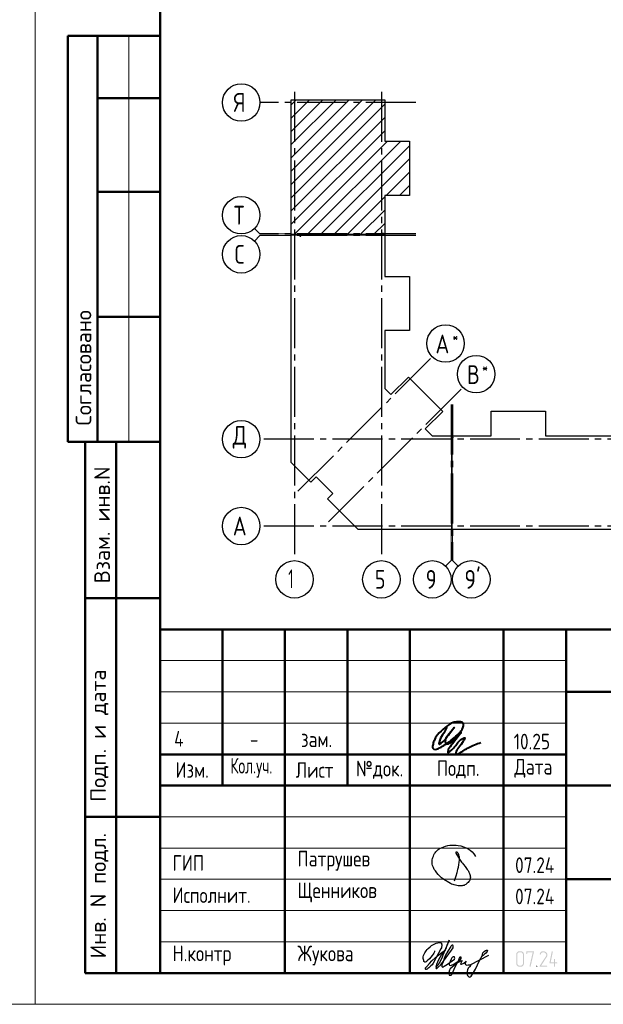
# Model space of a CAD drawing. Header units: millimetres. Extents: x 40580 to 1168286, y -220995 to 81020.
# Tile 397 of 419: x 1061422 to 1070763, y -128368 to -112612. Entities that reach past the tile are written whole.
import ezdxf

# ---------------------------------------------------------------- set-up
doc = ezdxf.new("R2010")
doc.units = ezdxf.units.MM
doc.linetypes.add('______5', pattern=[1100, 800, -100, 100, -100])
doc.linetypes.add('CENTER', pattern=[2, 1.25, -0.25, 0.25, -0.25])
for name, color, linetype, lineweight in [('Standard', 7, 'Continuous', 25), ('ОСИ', 7, 'CENTER', 15), ('Основная', 7, 'Continuous', 40)]:
    doc.layers.add(name, color=color, linetype=linetype, lineweight=lineweight)
doc.styles.add('GOST 2.304-81', font='txt')
doc.styles.add('ISOCPEUR', font='isocpeur.ttf')

# ---------------------------------------------------------------- blocks, each defined once
blk = doc.blocks.new('яяя')
at = {"lineweight": 30}
for points in [[(345424, 110432), (345425, 110410), (345424, 110397), (345417, 110379), (345406, 110350), (345390, 110319), (345357, 110275), (345310, 110221), (345265, 110176), (345198, 110110), (345161, 110077), (345133, 110066), (345116, 110066), (345102, 110075), (345090, 110091), (345082, 110115), (345074, 110146), (345066, 110182), (345064, 110206), (345067, 110234), (345077, 110278), (345095, 110320), (345114, 110361), (345134, 110395), (345159, 110428), (345195, 110469), (345228, 110506), (345284, 110560), (345331, 110595), (345379, 110625), (345435, 110648), (345486, 110670), (345532, 110686), (345573, 110696), (345605, 110698), (345621, 110695), (345635, 110687), (345648, 110671), (345656, 110649), (345659, 110625), (345659, 110583), (345656, 110553), (345647, 110523), (345635, 110489), (345387, 110033), (345349, 109985), (345311, 109948), (345247, 109889), (345209, 109858), (345192, 109844), (345180, 109837), (345157, 109833), (345150, 109835), (345140, 109842), (345135, 109856), (345138, 109881), (345148, 109892), (345183, 109930), (345267, 110024), (345343, 110105), (345455, 110213), (345617, 110343), (345775, 110456), (345811, 110526), (345838, 110607), (345890, 110740), (345902, 110771), (345698, 110295), (345672, 110226), (345626, 110132), (345572, 110032), (345518, 109953), (345481, 109918), (345497, 110001), (345567, 110147), (345655, 110301), (345760, 110442)], [(345481, 109918), (345476, 109896), (345475, 109874), (345485, 109861), (345506, 109866), (345539, 109891), (345632, 109983), (345968, 110450), (346022, 110527), (346029, 110560), (346027, 110579), (346026, 110590), (346010, 110605), (345993, 110609), (345975, 110601), (345962, 110584), (345954, 110562), (345857, 110421), (345783, 110292), (345741, 110183), (345701, 110079), (345665, 109985), (345660, 109952), (345666, 109929), (345669, 109915), (345682, 109910), (345702, 109914), (345735, 109941), (345846, 110007), (346065, 110160), (346075, 110193), (346070, 110217), (346066, 110236), (346052, 110241), (346030, 110241), (346007, 110228), (345978, 110203), (345960, 110164), (345892, 110010), (345895, 109986), (345904, 109966), (345925, 109964), (345969, 109968), (346045, 110000), (346218, 110114), (346261, 110154), (346280, 110184), (346282, 110210), (346278, 110225), (346263, 110229), (346241, 110222), (346220, 110198), (346162, 110049), (345989, 109904), (345932, 109849), (345906, 109805), (345891, 109739), (345890, 109690), (345899, 109652), (345924, 109647), (345956, 109655), (345980, 109674), (346058, 109838), (346158, 110046), (346261, 110098), (346314, 110120), (346292, 110079), (346269, 110036), (346261, 110008), (346267, 109998), (346293, 109998), (346363, 110039), (346445, 110095), (346421, 110068), (346414, 110040), (346407, 110011), (346416, 109990), (346466, 109972), (346509, 109977), (346574, 109984), (347172, 110293)], [(346586, 109971), (346543, 109917), (346509, 109873), (346489, 109825), (346475, 109767), (346472, 109710), (346478, 109675), (346485, 109641), (346501, 109621), (346517, 109602), (346542, 109589), (346568, 109592), (346605, 109620), (346680, 109731), (346736, 109842), (346865, 110115), (346962, 110290), (346969, 110318), (346979, 110360), (347013, 110403), (347056, 110434), (347091, 110450), (347109, 110450), (347121, 110434), (347115, 110405), (347072, 110355), (347012, 110307), (346924, 110222)]]:
    blk.add_lwpolyline(points, dxfattribs=at)
blk = doc.blocks.new('Из_буфера32210')
at = {"color": 7, "lineweight": 25}
blk.add_lwpolyline([(357, 84), (386, 160), (399, 213), (405, 239), (412, 268), (420, 299), (427, 339), (434, 380), (437, 414), (438, 442), (436, 466), (430, 489), (425, 504), (417, 519), (409, 531), (405, 535), (403, 536), (400, 539), (394, 541), (387, 543), (383, 542), (379, 539), (377, 534), (377, 528), (379, 523), (438, 428), (470, 382), (484, 365), (504, 341), (528, 310), (551, 280), (562, 264), (575, 247), (582, 235), (589, 220), (599, 198), (606, 184), (610, 167), (611, 155), (612, 143), (611, 127), (609, 116), (603, 96), (596, 82), (588, 69), (579, 56), (563, 43), (551, 34), (539, 25), (524, 16), (511, 10), (494, 5), (481, 3), (456, 0), (432, 1), (415, 3), (396, 6), (375, 11), (355, 19), (336, 24), (310, 31), (293, 39), (269, 53), (243, 69), (223, 80), (202, 93), (180, 109), (152, 128), (126, 152), (98, 182), (77, 211), (52, 241), (32, 266), (20, 293), (8, 329), (3, 348), (1, 373), (0, 393), (1, 417), (6, 440), (13, 454), (20, 476), (26, 497), (38, 517), (47, 529), (60, 548), (75, 563), (95, 581), (115, 593), (135, 606), (161, 618), (187, 628), (213, 638), (251, 647), (282, 653), (319, 655), (353, 655), (384, 652), (418, 648), (460, 641), (503, 628), (544, 611), (579, 594), (611, 573), (639, 545), (666, 515), (679, 496), (694, 471)], dxfattribs=at)

msp = doc.modelspace()

# ---------------------------------------------------------------- hatches: boundary and pattern name
at = {"layer": 'Standard', "linetype": 'Continuous', "lineweight": 25, "transparency": 33554687}
h = msp.add_hatch(color=7, dxfattribs=at)
h.paths.add_polyline_path([(1069493.5, -127713.9), (1069493.5, -127716.6), (1069493.3, -127719.3), (1069493, -127721.9), (1069492.5, -127724.4), (1069492.1, -127727), (1069491.3, -127729.4), (1069490.6, -127731.9), (1069489.6, -127734.2), (1069488.6, -127736.6), (1069487.4, -127738.8), (1069486.2, -127741.1), (1069484.7, -127743.2), (1069483.3, -127745.4), (1069481.6, -127747.4), (1069479.8, -127749.5), (1069477.9, -127751.5), (1069475.9, -127753.4), (1069473.9, -127755.2), (1069471.8, -127756.9), (1069469.7, -127758.4), (1069467.5, -127759.8), (1069465.3, -127761.1), (1069463, -127762.3), (1069460.6, -127763.3), (1069458.3, -127764.3), (1069455.8, -127765), (1069453.3, -127765.7), (1069450.8, -127766.2), (1069448.2, -127766.7), (1069445.5, -127767), (1069442.9, -127767.2), (1069440.1, -127767.2), (1069422.3, -127767.2), (1069419.8, -127767.2), (1069417.2, -127767), (1069414.7, -127766.7), (1069412.3, -127766.2), (1069409.9, -127765.7), (1069407.5, -127765), (1069405.1, -127764.3), (1069402.8, -127763.3), (1069400.5, -127762.3), (1069398.2, -127761.1), (1069396, -127759.9), (1069393.8, -127758.5), (1069391.7, -127757), (1069389.6, -127755.3), (1069387.4, -127753.6), (1069385.4, -127751.7), (1069383.4, -127749.7), (1069381.6, -127747.7), (1069379.8, -127745.6), (1069378.3, -127743.5), (1069376.7, -127741.3), (1069375.5, -127739.1), (1069374.2, -127736.8), (1069373.2, -127734.4), (1069372.1, -127732.1), (1069371.4, -127729.6), (1069370.6, -127727.2), (1069370.1, -127724.6), (1069369.6, -127722), (1069369.3, -127719.3), (1069369.1, -127716.7), (1069369.1, -127713.9), (1069369.1, -127571.8), (1069369.1, -127569.1), (1069369.3, -127566.5), (1069369.6, -127564), (1069370, -127561.5), (1069370.5, -127559), (1069371.2, -127556.6), (1069372, -127554.1), (1069372.9, -127551.8), (1069373.9, -127549.5), (1069375.1, -127547.2), (1069376.3, -127545), (1069377.8, -127542.8), (1069379.2, -127540.7), (1069380.9, -127538.6), (1069382.6, -127536.5), (1069384.5, -127534.5), (1069386.5, -127532.5), (1069388.5, -127530.7), (1069390.5, -127529), (1069392.7, -127527.5), (1069394.8, -127526), (1069397.1, -127524.8), (1069399.3, -127523.5), (1069401.7, -127522.5), (1069404.1, -127521.5), (1069406.5, -127520.8), (1069409, -127520), (1069411.6, -127519.5), (1069414.2, -127519), (1069416.8, -127518.8), (1069419.5, -127518.5), (1069422.3, -127518.5), (1069440.1, -127518.5), (1069442.8, -127518.5), (1069445.4, -127518.7), (1069448.1, -127519), (1069450.6, -127519.5), (1069453.2, -127520), (1069455.6, -127520.7), (1069458.1, -127521.4), (1069460.4, -127522.4), (1069462.8, -127523.4), (1069465, -127524.6), (1069467.3, -127525.8), (1069469.4, -127527.2), (1069471.6, -127528.7), (1069473.7, -127530.4), (1069475.7, -127532.1), (1069477.7, -127534), (1069479.7, -127536), (1069481.4, -127538), (1069483.1, -127540.1), (1069484.6, -127542.2), (1069486.1, -127544.4), (1069487.3, -127546.6), (1069488.6, -127548.9), (1069489.6, -127551.3), (1069490.6, -127553.6), (1069491.3, -127556.1), (1069492, -127558.5), (1069492.5, -127561.1), (1069493, -127563.7), (1069493.3, -127566.4), (1069493.5, -127569), (1069493.5, -127571.8)], flags=16)
h.paths.add_polyline_path([(1069475.8, -127713.9), (1069475.8, -127571.8), (1069475.8, -127568.1), (1069475.2, -127564.7), (1069474.5, -127561.3), (1069473.2, -127558.2), (1069471.9, -127555.1), (1069469.9, -127552.2), (1069468, -127549.3), (1069465.3, -127546.7), (1069462.7, -127544.1), (1069459.8, -127542.1), (1069456.9, -127540.1), (1069453.8, -127538.8), (1069450.6, -127537.5), (1069447.2, -127536.9), (1069443.8, -127536.2), (1069440.1, -127536.2), (1069422.3, -127536.2), (1069418.6, -127536.2), (1069415.2, -127536.8), (1069411.8, -127537.5), (1069408.6, -127538.8), (1069405.5, -127540.1), (1069402.6, -127542.1), (1069399.8, -127544), (1069397.2, -127546.6), (1069394.6, -127549.2), (1069392.6, -127552.1), (1069390.7, -127554.9), (1069389.4, -127558.1), (1069388.1, -127561.2), (1069387.4, -127564.6), (1069386.8, -127568.1), (1069386.8, -127571.8), (1069386.8, -127713.9), (1069386.8, -127717.6), (1069387.4, -127720.9), (1069388.1, -127724.3), (1069389.5, -127727.4), (1069390.8, -127730.5), (1069392.8, -127733.4), (1069394.8, -127736.3), (1069397.5, -127738.9), (1069400.2, -127741.6), (1069403.1, -127743.5), (1069406, -127745.5), (1069409.1, -127746.9), (1069412.2, -127748.2), (1069415.5, -127748.8), (1069418.8, -127749.5), (1069422.3, -127749.5), (1069440.1, -127749.5), (1069443.7, -127749.5), (1069447.1, -127748.9), (1069450.4, -127748.2), (1069453.6, -127747), (1069456.7, -127745.7), (1069459.6, -127743.8), (1069462.5, -127741.9), (1069465.1, -127739.4), (1069467.8, -127736.8), (1069469.8, -127734), (1069471.8, -127731.1), (1069473.2, -127727.9), (1069474.5, -127724.8), (1069475.2, -127721.3), (1069475.8, -127717.8)])
for points in [[(1069653.3, -127529.3), (1069599.9, -127760.3), (1069599.6, -127761.1), (1069598.8, -127762.4), (1069598, -127763.6), (1069596.7, -127765.4), (1069591.3, -127767.2), (1069589.7, -127767.2), (1069588.1, -127766.7), (1069586.5, -127766.1), (1069584.9, -127765.1), (1069584.2, -127764.5), (1069583.7, -127763.8), (1069583.2, -127763.1), (1069582.8, -127762.3), (1069582.5, -127761.5), (1069582.3, -127760.6), (1069582.1, -127759.7), (1069582.1, -127758.7), (1069582.5, -127756.4), (1069633.4, -127536.2), (1069546.6, -127536.2), (1069546.6, -127553.8), (1069546.6, -127554.8), (1069546.5, -127555.8), (1069546.3, -127556.8), (1069546, -127557.6), (1069545.7, -127558.4), (1069545.2, -127559.2), (1069544.7, -127559.9), (1069544.1, -127560.5), (1069542.9, -127561.6), (1069541.3, -127562.1), (1069539.7, -127562.7), (1069537.8, -127562.7), (1069537.3, -127562.7), (1069536.6, -127562.5), (1069536, -127562.4), (1069535.2, -127562.1), (1069534.5, -127561.9), (1069533.5, -127561.5), (1069532.6, -127561.1), (1069531.6, -127560.5), (1069530.9, -127560), (1069530.4, -127559.3), (1069529.9, -127558.6), (1069529.6, -127557.8), (1069529.2, -127556.9), (1069529.1, -127555.9), (1069528.9, -127554.9), (1069528.9, -127553.8), (1069528.9, -127527.4), (1069528.9, -127526.3), (1069529, -127525.3), (1069529.2, -127524.3), (1069529.5, -127523.5), (1069529.7, -127522.7), (1069530.2, -127522), (1069530.6, -127521.3), (1069531.1, -127520.7), (1069531.7, -127520.2), (1069532.4, -127519.8), (1069533.1, -127519.3), (1069533.9, -127519.1), (1069534.7, -127518.8), (1069535.7, -127518.6), (1069536.7, -127518.5), (1069537.8, -127518.5), (1069644.6, -127518.5), (1069646.7, -127518.5), (1069648.3, -127519.1), (1069650, -127519.6), (1069651.2, -127520.7), (1069652.4, -127521.8), (1069653.1, -127523.3), (1069653.7, -127524.8), (1069653.7, -127526.6)], [(1069857.2, -127767.2), (1069751, -127767.2), (1069749.4, -127767.2), (1069747.8, -127766.5), (1069746.3, -127765.8), (1069744.8, -127764.4), (1069743.5, -127762.9), (1069742.9, -127761.2), (1069742.3, -127759.5), (1069742.3, -127757.6), (1069742.3, -127756.4), (1069742.6, -127755.3), (1069742.9, -127754.2), (1069743.5, -127753.4), (1069841.2, -127605.8), (1069844.9, -127598.9), (1069847.6, -127592.7), (1069848.6, -127589.5), (1069849.2, -127586.2), (1069849.7, -127582.9), (1069849.7, -127579.5), (1069849.7, -127577.3), (1069849.5, -127575.1), (1069849.2, -127573), (1069848.8, -127570.9), (1069848.3, -127568.8), (1069847.6, -127566.9), (1069847, -127564.9), (1069846.1, -127563), (1069845.1, -127561.1), (1069844, -127559.3), (1069842.9, -127557.5), (1069841.5, -127555.7), (1069840.1, -127554), (1069838.5, -127552.4), (1069836.9, -127550.7), (1069835.1, -127549.2), (1069833.5, -127547.8), (1069831.8, -127546.5), (1069830, -127545.2), (1069828.1, -127544), (1069826.2, -127542.9), (1069824.2, -127541.9), (1069822.2, -127540.9), (1069820, -127540), (1069817.8, -127539.2), (1069815.6, -127538.5), (1069813.4, -127537.9), (1069811.2, -127537.4), (1069809, -127537), (1069806.8, -127536.8), (1069804.6, -127536.6), (1069802.4, -127536.6), (1069799.3, -127536.6), (1069796.3, -127537), (1069793.3, -127537.4), (1069790.4, -127538.3), (1069787.6, -127539.1), (1069784.8, -127540.4), (1069782.1, -127541.7), (1069779.4, -127543.4), (1069776.8, -127545.1), (1069774.4, -127547.4), (1069772.1, -127549.7), (1069769.9, -127552.6), (1069767.8, -127555.5), (1069765.9, -127559), (1069764, -127562.5), (1069762.4, -127566.7), (1069761.8, -127568.1), (1069761.1, -127569.1), (1069760.3, -127570.2), (1069759.3, -127570.9), (1069758.4, -127571.4), (1069757.1, -127571.8), (1069755.9, -127572.2), (1069754.4, -127572.5), (1069752.5, -127572.5), (1069750.9, -127571.9), (1069749.2, -127571.3), (1069747.9, -127570.1), (1069747.2, -127569.5), (1069746.7, -127568.8), (1069746.1, -127568.1), (1069745.8, -127567.3), (1069745.5, -127566.6), (1069745.3, -127565.7), (1069745.1, -127564.8), (1069745.1, -127563.8), (1069745.6, -127560.6), (1069746.6, -127557.9), (1069747.6, -127555.4), (1069748.7, -127552.9), (1069749.9, -127550.5), (1069751.1, -127548.2), (1069752.4, -127546), (1069753.7, -127543.8), (1069755.2, -127541.7), (1069756.7, -127539.7), (1069758.2, -127537.9), (1069759.8, -127536), (1069761.5, -127534.3), (1069763.3, -127532.6), (1069765.1, -127531.1), (1069767, -127529.6), (1069768.9, -127528.2), (1069772.4, -127525.8), (1069776.2, -127524), (1069780, -127522.2), (1069784.1, -127520.9), (1069788.2, -127519.7), (1069792.5, -127519.1), (1069796.9, -127518.5), (1069801.5, -127518.5), (1069804.6, -127518.5), (1069807.7, -127518.8), (1069810.8, -127519), (1069813.8, -127519.6), (1069816.9, -127520.1), (1069819.8, -127520.9), (1069822.7, -127521.8), (1069825.6, -127522.9), (1069828.4, -127523.9), (1069831.2, -127525.3), (1069833.9, -127526.7), (1069836.6, -127528.3), (1069839.3, -127529.9), (1069841.9, -127531.8), (1069844.5, -127533.7), (1069847, -127535.9), (1069849.6, -127538.2), (1069851.9, -127540.6), (1069854.2, -127543), (1069856.2, -127545.5), (1069858.1, -127548), (1069859.8, -127550.6), (1069861.4, -127553.2), (1069862.7, -127556), (1069864, -127558.7), (1069865, -127561.5), (1069866, -127564.4), (1069866.6, -127567.3), (1069867.3, -127570.3), (1069867.6, -127573.3), (1069868, -127576.4), (1069868, -127579.6), (1069868, -127584), (1069867.3, -127588.3), (1069866.6, -127592.6), (1069865.3, -127596.8), (1069864.6, -127598.9), (1069863.7, -127601.1), (1069862.8, -127603.4), (1069861.6, -127605.7), (1069860.5, -127608.1), (1069859.1, -127610.6), (1069857.7, -127613.1), (1069856, -127615.8), (1069767.7, -127749.5), (1069857.2, -127749.5), (1069858.9, -127749.5), (1069860.4, -127750.2), (1069862, -127750.9), (1069863.3, -127752.2), (1069864.7, -127753.6), (1069865.4, -127755.1), (1069866.1, -127756.7), (1069866.1, -127758.4), (1069866.1, -127759.9), (1069865.5, -127761.5), (1069864.9, -127763), (1069863.8, -127764.4), (1069863.2, -127765.1), (1069862.5, -127765.6), (1069861.8, -127766.1), (1069861, -127766.5), (1069860.2, -127766.8), (1069859.2, -127767), (1069858.3, -127767.2)], [(1069990.7, -127696.2), (1070017.6, -127696.2), (1070019.3, -127696.2), (1070020.8, -127696.9), (1070022.3, -127697.6), (1070023.7, -127699), (1070025.1, -127700.3), (1070025.8, -127701.9), (1070026.5, -127703.4), (1070026.5, -127705.1), (1070026.5, -127706.7), (1070025.9, -127708.2), (1070025.3, -127709.7), (1070024.2, -127711.1), (1070023.6, -127711.8), (1070022.9, -127712.3), (1070022.2, -127712.9), (1070021.3, -127713.2), (1070020.5, -127713.6), (1070019.6, -127713.7), (1070018.6, -127713.9), (1070017.6, -127713.9), (1069990.7, -127713.9), (1069990.7, -127758.4), (1069990.7, -127759.4), (1069990.6, -127760.4), (1069990.4, -127761.3), (1069990.1, -127762.2), (1069989.8, -127763), (1069989.3, -127763.8), (1069988.9, -127764.5), (1069988.2, -127765.1), (1069987, -127766.2), (1069985.4, -127766.7), (1069983.8, -127767.2), (1069981.9, -127767.2), (1069981.4, -127767.2), (1069980.8, -127767.1), (1069980.1, -127767), (1069979.4, -127766.7), (1069978.6, -127766.4), (1069977.7, -127766), (1069976.7, -127765.6), (1069975.7, -127765.1), (1069975, -127764.6), (1069974.5, -127763.9), (1069974, -127763.2), (1069973.7, -127762.4), (1069973.4, -127761.5), (1069973.2, -127760.5), (1069973, -127759.5), (1069973, -127758.4), (1069973, -127713.9), (1069910.8, -127713.9), (1069908.9, -127713.9), (1069907.3, -127713.3), (1069905.7, -127712.7), (1069904.4, -127711.4), (1069903.2, -127710.2), (1069902.6, -127708.7), (1069901.9, -127707.2), (1069901.9, -127705.4), (1069902.1, -127703.3), (1069937.6, -127525.6), (1069937.9, -127523.8), (1069938.7, -127522.5), (1069939.4, -127521.2), (1069940.7, -127520.3), (1069946.2, -127518.5), (1069947.9, -127518.5), (1069949.5, -127519.1), (1069951.1, -127519.7), (1069952.5, -127520.9), (1069953.2, -127521.5), (1069953.7, -127522.2), (1069954.2, -127522.9), (1069954.5, -127523.7), (1069954.9, -127524.5), (1069955, -127525.4), (1069955.2, -127526.2), (1069955.2, -127527.2), (1069955, -127529.2), (1069921.6, -127696.2), (1069973, -127696.2), (1069973, -127651.6), (1069973, -127650.1), (1069973.7, -127648.6), (1069974.4, -127647.2), (1069975.8, -127645.7), (1069976.5, -127645), (1069977.2, -127644.4), (1069977.9, -127643.9), (1069978.7, -127643.5), (1069979.4, -127643.1), (1069980.2, -127642.9), (1069981, -127642.8), (1069981.9, -127642.8), (1069983.5, -127642.8), (1069985, -127643.3), (1069986.5, -127643.9), (1069987.9, -127645.1), (1069988.6, -127645.6), (1069989.1, -127646.3), (1069989.7, -127647), (1069990, -127647.9), (1069990.4, -127648.7), (1069990.5, -127649.6), (1069990.7, -127650.6), (1069990.7, -127651.6)], [(1069697.6, -127749.5), (1069699.3, -127749.5), (1069700.8, -127750.2), (1069702.3, -127750.9), (1069703.7, -127752.2), (1069705.1, -127753.6), (1069705.8, -127755.1), (1069706.4, -127756.7), (1069706.4, -127758.4), (1069706.4, -127759.9), (1069705.9, -127761.5), (1069705.3, -127763), (1069704.1, -127764.4), (1069703.6, -127765.1), (1069702.9, -127765.6), (1069702.2, -127766.1), (1069701.3, -127766.5), (1069700.5, -127766.8), (1069699.6, -127767), (1069698.7, -127767.2), (1069697.6, -127767.2), (1069695.6, -127767.2), (1069693.9, -127766.6), (1069692.3, -127766), (1069691, -127764.7), (1069689.9, -127763.3), (1069689.3, -127761.7), (1069688.7, -127760.1), (1069688.7, -127758.4), (1069688.7, -127757.3), (1069689.3, -127755.9), (1069689.8, -127754.5), (1069690.9, -127752.9), (1069691.4, -127752), (1069692.1, -127751.4), (1069692.8, -127750.8), (1069693.6, -127750.3), (1069694.5, -127749.9), (1069695.4, -127749.7), (1069696.4, -127749.5)]]:
    msp.add_hatch(color=7, dxfattribs=at).paths.add_polyline_path(points, flags=16)

# ---------------------------------------------------------------- linework, layer by layer
at = {"layer": 'Standard', "color": 7, "linetype": 'Continuous', "lineweight": 50, "transparency": 33554687}
for p, q in [((1063668.3, -112868.4), (1062195.1, -112868.4)), ((1062195.1, -112868.4), (1062195.1, -119368.4)), ((1062195.1, -112868.4), (1062195.1, -119368.4)), ((1062668.3, -112868.4), (1062668.3, -119368.4)), ((1063668.3, -113868.4), (1062668.3, -113868.4)), ((1063668.3, -115368.4), (1062668.3, -115368.4)), ((1063668.3, -117368.4), (1062668.3, -117368.4)), ((1062195.1, -119368.4), (1063668.3, -119368.4)), ((1062468.3, -127868.4), (1062468.3, -119368.4)), ((1062468.3, -127868.4), (1062468.3, -119368.4)), ((1062968.3, -127868.4), (1062968.3, -119368.4)), ((1062468.3, -121868.4), (1063668.3, -121868.4)), ((1063668.3, -127868.5), (1063668.3, -122368.5)), ((1063668.3, -122368.5), (1082168.3, -122368.5)), ((1064668.3, -124868.5), (1064668.3, -122368.5)), ((1065668.3, -127868.5), (1065668.3, -122368.5)), ((1066668.3, -124868.5), (1066668.3, -122368.5)), ((1067668.3, -127868.5), (1067668.3, -122368.5)), ((1069168.3, -127868.5), (1069168.3, -122368.5)), ((1070168.3, -127868.5), (1070168.3, -122368.5)), ((1070168.3, -123368.5), (1082168.3, -123368.5)), ((1063668.3, -124368.5), (1070168.3, -124368.5)), ((1063668.3, -124368.5), (1070168.3, -124368.5)), ((1063668.3, -124868.5), (1070168.3, -124868.5)), ((1063668.3, -124868.5), (1070168.3, -124868.5)), ((1070168.3, -124868.5), (1082168.3, -124868.5)), ((1062468.3, -125368.4), (1063668.3, -125368.4)), ((1070168.3, -126368.5), (1082168.3, -126368.5)), ((1063668.3, -127868.4), (1062468.3, -127868.4))]:
    msp.add_line(p, q, dxfattribs=at)
at = {"layer": 'Standard', "color": 7, "linetype": 'Continuous', "lineweight": 13, "transparency": 33554687}
for p, q in [((1063168.3, -112868.4), (1063168.3, -119368.4)), ((1065268.3, -116041.4), (1065180.4, -115953.6)), ((1065268.3, -116066.4), (1065180.4, -116154.3)), ((1065268.3, -116041.4), (1065768.3, -116041.4)), ((1065268.3, -116066.4), (1065768.3, -116066.4)), ((1068326.3, -121268.4), (1068326.3, -120768.4)), ((1068351.3, -121268.4), (1068351.3, -120768.4)), ((1068326.3, -121268.4), (1068238.4, -121356.3)), ((1068351.3, -121268.4), (1068439.2, -121356.3)), ((1063668.3, -122868.5), (1070168.3, -122868.5)), ((1063668.3, -123368.5), (1070168.3, -123368.5)), ((1063668.3, -123868.5), (1070168.3, -123868.5)), ((1063668.3, -125368.5), (1070168.3, -125368.5)), ((1063668.3, -125868.5), (1070168.3, -125868.5)), ((1063668.3, -125868.5), (1070168.3, -125868.5)), ((1063668.3, -126368.5), (1070168.3, -126368.5)), ((1063668.3, -126368.5), (1070168.3, -126368.5)), ((1063668.3, -126868.5), (1070168.3, -126868.5)), ((1063668.3, -127368.5), (1070168.3, -127368.5))]:
    msp.add_line(p, q, dxfattribs=at)
at = {"layer": 'Standard', "color": 7, "linetype": 'Continuous', "lineweight": -3, "transparency": 33554687}
for p, q in [((1065768.3, -115248.1), (1067122, -113894.4)), ((1065768.3, -114823.9), (1066697.7, -113894.4)), ((1065768.3, -114399.6), (1066273.4, -113894.4)), ((1065768.3, -113975.3), (1065849.2, -113894.4)), ((1065768.3, -115036), (1066909.8, -113894.4)), ((1065768.3, -114611.7), (1066485.6, -113894.4)), ((1065768.3, -114187.5), (1066061.3, -113894.4)), ((1065768.3, -115460.2), (1067264.3, -113964.3)), ((1065768.3, -115672.4), (1067264.3, -114176.4)), ((1065768.3, -115884.5), (1067264.3, -114388.5)), ((1065813.5, -116051.4), (1067309.5, -114555.4)), ((1066025.6, -116051.4), (1067521.6, -114555.4)), ((1066237.8, -116051.4), (1067661.3, -114627.9)), ((1066449.9, -116051.4), (1067661.3, -114840.1)), ((1067290, -115423.4), (1067661.3, -115052.2)), ((1067502.2, -115423.4), (1067661.3, -115264.3)), ((1066662, -116051.4), (1067264.3, -115449.2)), ((1066874.2, -116051.4), (1067264.3, -115661.3)), ((1067086.3, -116051.4), (1067264.3, -115873.4))]:
    msp.add_line(p, q, dxfattribs=at)
at = {"layer": 'Standard', "color": 7, "linetype": 'Continuous', "lineweight": 25, "transparency": 33554687}
msp.add_line((1063668.3, -127868.5), (1082168.3, -127868.5), dxfattribs=at)
msp.add_line((1063668.3, -127868.5), (1082168.3, -127868.5), dxfattribs=at)
msp.add_line((1063668.3, -127868.5), (1082168.3, -127868.5), dxfattribs=at)
at = {"layer": 'Standard', "color": 7, "linetype": 'Continuous', "lineweight": 13, "transparency": 33554687}
for points in [[(1040668.3, -128368.4), (1061668.3, -128368.4), (1061668.3, -98668.4), (1040668.3, -98668.4), (1040668.3, -128368.4)], [(1061668.3, -128368.4), (1082668.3, -128368.4), (1082668.3, -98668.4), (1061668.3, -98668.4), (1061668.3, -128368.4)]]:
    msp.add_lwpolyline(points, close=True, dxfattribs=at)
at = {"layer": 'Standard', "color": 7, "linetype": 'Continuous', "lineweight": 50, "transparency": 33554687}
msp.add_lwpolyline([(1063668.3, -99168.4), (1082168.3, -99168.4), (1082168.3, -127868.4), (1063668.3, -127868.4), (1063668.3, -99168.4)], close=True, dxfattribs=at)
at = {"layer": 'Standard', "color": 7, "linetype": 'Continuous', "lineweight": 25, "transparency": 33554687}
for points in [[(1065768.3, -116051.4), (1065768.3, -113894.4), (1067264.3, -113894.4), (1067264.3, -114555.4), (1067661.3, -114555.4), (1067661.3, -115423.4), (1067264.3, -115423.4), (1067264.3, -116051.4), (1067246.3, -116051.4), (1067246.3, -116031.4), (1067231.3, -116031.4), (1067231.3, -116051.4), (1065768.3, -116051.4)], [(1065768.3, -119511.4), (1065768.3, -116056.4), (1065906.3, -116056.4), (1065906.3, -116076.4), (1065921.3, -116076.4), (1065921.3, -116056.4), (1067264.3, -116056.4), (1067264.3, -116719.4), (1067661.3, -116719.4), (1067661.3, -117587.4), (1067264.3, -117587.4), (1067264.3, -118513.1), (1067362.1, -118611), (1067643, -118330.1), (1068192.4, -118879.5), (1067911.6, -119160.4), (1068023.6, -119272.4), (1068336.3, -119272.4), (1068336.3, -120768.4), (1066838.2, -120768.4), (1066350.3, -120280.5), (1066435.1, -120195.6), (1066167.2, -119927.6), (1066082.3, -120012.5), (1065768.3, -119698.5), (1065768.3, -119511.4)], [(1068341.3, -120768.4), (1068341.3, -119305.4), (1068361.3, -119305.4), (1068361.3, -119290.4), (1068341.3, -119290.4), (1068341.3, -119272.4), (1068969.3, -119272.4), (1068969.3, -118875.4), (1069837.3, -118875.4), (1069837.3, -119272.4), (1070455.3, -119272.4), (1071073.3, -119272.4), (1071073.3, -118875.4), (1071941.3, -118875.4), (1071941.3, -119272.4), (1072602.3, -119272.4), (1072602.3, -120768.4), (1070455.3, -120768.4), (1068341.3, -120768.4)]]:
    msp.add_lwpolyline(points, dxfattribs=at)
at = {"layer": 'ОСИ', "color": 8, "linetype": '______5', "lineweight": -3, "transparency": 33554687}
for p, q in [((1065821.3, -113767.1), (1065821.3, -121268.4)), ((1067211.3, -113767.1), (1067211.3, -121268.4)), ((1067764.3, -113937.4), (1065268.3, -113937.4)), ((1067764.3, -116041.4), (1065268.3, -116041.4)), ((1067764.3, -116066.4), (1065268.3, -116066.4)), ((1065876.5, -120156), (1068026.3, -118006.3)), ((1066366.5, -120646), (1068516.3, -118496.3)), ((1068326.3, -118772.4), (1068326.3, -121268.4)), ((1068351.3, -118772.4), (1068351.3, -121268.4)), ((1072729.6, -119325.4), (1065268.3, -119325.4)), ((1072729.6, -119325.4), (1065268.3, -119325.4)), ((1072729.6, -120715.4), (1065268.3, -120715.4))]:
    msp.add_line(p, q, dxfattribs=at)
at = {"layer": 'ОСИ', "color": 7, "linetype": 'Continuous', "lineweight": -3, "transparency": 33554687}
for centre in [(1064968.3, -113937.4), (1064968.3, -115741.4), (1064968.3, -116366.4), (1068238.4, -117794.1), (1068728.4, -118284.2), (1064968.3, -119325.4), (1064968.3, -119325.4), (1064968.3, -120715.4), (1065821.3, -121568.4), (1067211.3, -121568.4), (1068026.3, -121568.4), (1068651.3, -121568.4)]:
    msp.add_circle(centre, 300, dxfattribs=at)
at = {"layer": 'Основная', "color": 7, "ltscale": 100}
msp.add_spline([(1068261.1, -123931), (1068191.7, -124057.3), (1068134.7, -124179.2), (1068134.7, -124207.2), (1068169.4, -124189.3), (1068266.7, -124084.2), (1068378.5, -123936.5), (1068298, -124040.6), (1068235.3, -124135.6), (1068243.2, -124197.1), (1068302.4, -124191.5), (1068380.7, -124125.6), (1068472.4, -124017.1), (1068523.9, -123913.1), (1068517.2, -123865), (1068432.9, -123848.7), (1068358.4, -123859.4), (1068228.6, -123944.4), (1068111.2, -124054), (1068054.2, -124151.3), (1068032.9, -124224), (1068034, -124270.9), (1068074.3, -124288.8), (1068142.5, -124265.4), (1068330.4, -124140.1), (1068484.7, -124012.6), (1068329, -124223.5), (1068273.5, -124320.8), (1068273.4, -124339.2), (1068306.9, -124322.4), (1068400.9, -124225.1), (1068526.1, -124109.9), (1068545.1, -124105.4), (1068527.2, -124147.9), (1068450.2, -124259.8), (1068403.1, -124347), (1068409.8, -124366), (1068445.6, -124357.1), (1068608.9, -124257.5), (1068803.5, -124179.2)], degree=3, dxfattribs=at)

# ---------------------------------------------------------------- block references
at = {"color": 1, "ltscale": 100}
msp.add_blockref('Из_буфера32210', (1068023.4, -126474.7), dxfattribs=at)
at = {"color": 2, "lineweight": 60, "xscale": 0.5, "yscale": 0.5, "zscale": 0.5}
msp.add_blockref('яяя', (895347.6, -182727), dxfattribs=at)

# ---------------------------------------------------------------- texts
at = {"layer": 'Standard', "color": 7, "linetype": 'Continuous', "lineweight": 50, "transparency": 33554687, "char_height": 250, "attachment_point": 7, "rotation": 90, "style": 'ISOCPEUR'}
for s, insert, width in [('\\A1;{\\fISOCPEUR|i0|b0;\\H250.000000;\\W1.000000;\\C7;Согласовано}\\P', (1062568.3, -119107), 2071.875), ('\\A1;{\\fISOCPEUR|i0|b0;\\H250.000000;\\W1.000000;\\C7;Взам. инв.N}\\P', (1062866.2, -121632.6), 1909.099), ('\\A1;{\\fISOCPEUR|i0|b0;\\H250.000000;\\W1.000000;\\C7;Подп. и дата}\\P', (1062842.6, -125126.3), 2197.059), ('\\A1;{\\fISOCPEUR|i0|b0;\\H250.000000;\\W1.000000;\\C7;Инв. N подл.}\\P', (1062842.6, -127634.4), 2021.795)]:
    msp.add_mtext(s, dxfattribs=dict(at, insert=insert, width=width))
at = {"layer": 'Standard', "color": 7, "linetype": 'Continuous', "lineweight": 25, "transparency": 33554687, "style": 'GOST 2.304-81'}
for s, insert, char_height, width, attachment_point in [('Московская\\~область,\\~городской\\~округ\\~Звенигород,\\~район\\~', (1051172.3, -124201.5), 270, 8136.208, 7), ('4', (1063970.4, -123993.7), 250, 283.333, 2), ('10.25', (1069328.8, -124288.5), 250, 693.365, 7), ('-', (1065174.8, -124002.6), 250, 283.333, 2), ('зам.', (1066174.8, -124002.6), 250, 283.333, 2), ('Изм.', (1063916.2, -124743.7), 250, 631.146, 7), ('Лист', (1065839.1, -124743.7), 250, 782.233, 7), ('№док.', (1066803.7, -124761.1), 250, 853.394, 7), ('Подп.', (1068099.6, -124754.2), 250, 764.532, 7), ('Дата', (1069341.3, -124743.7), 250, 782.233, 7), ('\\W0.83;Кол.уч.', (1064795.3, -124743.7), 250, 799.955, 7), ('ГИП', (1063868.3, -126231), 250, 586.81, 7), ('Патрушев', (1065868.3, -126231), 250, 1386.359, 7), ('07.24', (1069351.4, -126267.2), 250, 817.627, 7), ('Исполнит.', (1063868.3, -126746.7), 250, 1386.365, 7), ('Щенников', (1065868.3, -126737.1), 250, 1333.081, 7), ('07.24', (1069351.4, -126767.2), 250, 817.627, 7), ('Н.контр', (1063868.3, -127746.7), 250, 1102.087, 7), ('Жукова', (1065868.3, -127746.7), 250, 1031.11, 7)]:
    msp.add_mtext(s, dxfattribs=dict(at, insert=insert, char_height=char_height, width=width, attachment_point=attachment_point))
at = {"layer": 'ОСИ', "color": 7, "linetype": 'Continuous', "lineweight": 25, "transparency": 33554687, "attachment_point": 7, "style": 'ISOCPEUR'}
for s, insert, char_height, width in [('\\W0.80;Я', (1064848.3, -114087.4), 300, 359.83), ('\\W0.80;Т', (1064848.3, -115891.4), 300, 359.83), ('\\W0.78;С', (1064863.3, -116516.4), 300, 326.834), ('\\W0.82;А', (1068076.9, -117951.6), 300, 392.64), ('\\W0.80;*', (1068346.9, -117776.6), 180, 215.891), ('\\W0.80;В', (1068581.9, -118441.7), 300, 359.839), ('\\W0.80;*', (1068821.9, -118266.7), 180, 215.891), ('\\W0.82;Д', (1064833.3, -119475.4), 300, 392.649), ('\\W0.82;А', (1064833.3, -120865.4), 300, 392.649), ('\\W0.56;1', (1065721.3, -121708.4), 300, 233.324), ('\\W0.78;5', (1067106.3, -121718.4), 300, 326.834), ('\\W0.78;9', (1067921.3, -121718.4), 300, 326.834), ("\\W0.84;9'", (1068539.8, -121718.4), 300, 441.046)]:
    msp.add_mtext(s, dxfattribs=dict(at, insert=insert, char_height=char_height, width=width))

doc.saveas('drawing.dxf')
